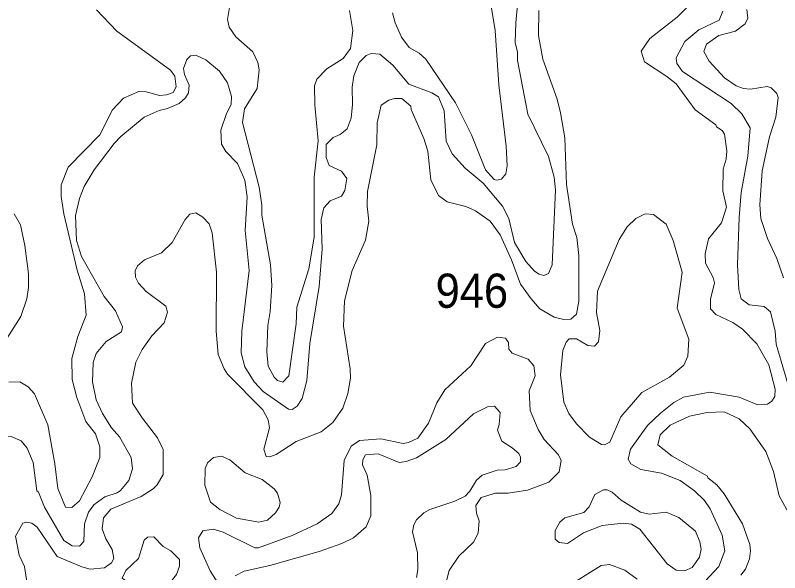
# Model space of a CAD drawing. Extents: x 763.2 to 816.8, y 7896.5 to 7952.7.
# Drawn here: x 773.811 to 777.389, y 7931.066 to 7933.674 of the extents above; entities that cross this region are included whole.
import ezdxf

# ---------------------------------------------------------------- set-up
doc = ezdxf.new("R2010")
doc.units = 0
doc.header["$LTSCALE"] = 0.064
doc.layers.add('2', color=7, linetype='Continuous', lineweight=13)
doc.layers.add('21', color=7, linetype='Continuous')

msp = doc.modelspace()

# ---------------------------------------------------------------- linework, layer by layer
at = {"layer": '2'}
for points in [[(776.0915, 7932.7815), (776.121, 7932.7225), (776.1481, 7932.6102), (776.2009, 7932.5225), (776.2414, 7932.4771), (776.263, 7932.4625), (776.2846, 7932.4569), (776.3062, 7932.4655), (776.3241, 7932.5058), (776.3388, 7932.8567), (776.3337, 7932.9159), (776.3065, 7933.0125), (776.2093, 7933.2104), (776.1613, 7933.4622), (776.1614, 7933.5008), (776.15, 7933.547), (776.1533, 7933.639), (776.1844, 7933.9769)], [(775.5773, 7933.6857), (775.5898, 7933.6377), (775.6183, 7933.5715), (775.6551, 7933.5237), (775.7012, 7933.4969), (775.7324, 7933.469), (775.8717, 7933.2642), (775.9464, 7933.1151), (776.0114, 7932.9508), (776.0527, 7932.9055), (776.0639, 7932.9018), (776.0874, 7932.9071), (776.1071, 7932.9326), (776.1138, 7932.9695), (776.109, 7933.0608), (776.0743, 7933.3491), (776.0578, 7933.6022), (776.0198, 7933.8313)], [(777.0077, 7933.7633), (776.9086, 7933.6642), (776.7805, 7933.5654), (776.7404, 7933.5066), (776.7558, 7933.4566), (776.8605, 7933.3881), (776.9042, 7933.3523), (776.9931, 7933.2308), (777.0897, 7933.1615), (777.0934, 7933.1523), (777.1193, 7933.1352), (777.1304, 7933.1171), (777.1409, 7933.0401), (777.1389, 7933.0001), (777.1243, 7932.9532), (777.1231, 7932.8521), (777.1392, 7932.776), (777.116, 7932.7034), (777.0563, 7932.6273), (777.0404, 7932.5577), (777.0423, 7932.5149), (777.0777, 7932.4466), (777.0832, 7932.4222), (777.0654, 7932.3462), (777.0655, 7932.3011), (777.0905, 7932.274), (777.1688, 7932.2364), (777.2148, 7932.2052), (777.2822, 7932.1362), (777.3378, 7932.0383), (777.3673, 7931.9241), (777.366, 7931.8909), (777.3522, 7931.8682), (777.3313, 7931.8553), (777.2824, 7931.8522), (777.1984, 7931.888), (777.0611, 7931.9108), (776.9381, 7931.8877), (776.8928, 7931.8617), (776.8307, 7931.8125), (776.7707, 7931.7544), (776.6898, 7931.6446), (776.6794, 7931.598), (776.692, 7931.5747), (776.7382, 7931.5496), (776.8358, 7931.5315), (776.9237, 7931.4977), (776.9908, 7931.4497), (777.0372, 7931.4032), (777.0628, 7931.3651), (777.1192, 7931.2411), (777.1327, 7931.1682), (777.1042, 7931.0944), (777.0387, 7931.0254)], [(773.7808, 7931.9571), (773.8319, 7931.9587), (773.8721, 7931.9357), (773.9015, 7931.9028), (773.9635, 7931.7571), (773.9966, 7931.5755), (774.0101, 7931.4598), (774.0464, 7931.3724), (774.0757, 7931.3706), (774.111, 7931.4025), (774.1718, 7931.5148), (774.2067, 7931.6049), (774.2073, 7931.6557), (774.1872, 7931.7154), (774.1411, 7931.7727), (774.0992, 7931.8858), (774.0776, 7931.9693), (774.0762, 7932.0679), (774.1037, 7932.1717), (774.1429, 7932.2704), (774.1348, 7932.3703), (774.1005, 7932.4819), (774.0381, 7932.7444), (774.0266, 7932.8258), (774.0266, 7932.8809), (774.0593, 7932.964), (774.2068, 7933.1152), (774.2666, 7933.2307), (774.3176, 7933.2863), (774.3895, 7933.3178), (774.4232, 7933.3158), (774.4861, 7933.2983), (774.5197, 7933.3015), (774.5498, 7933.3123), (774.5635, 7933.3386), (774.5573, 7933.3885), (774.5373, 7933.4166), (774.2868, 7933.6001), (774.1906, 7933.6993)], [(774.4499, 7932.1743), (774.5076, 7932.2343), (774.5244, 7932.2845), (774.5161, 7932.3133), (774.4244, 7932.3812), (774.3876, 7932.421), (774.3736, 7932.4479), (774.3718, 7932.4786), (774.3831, 7932.5021), (774.4157, 7932.5302), (774.4954, 7932.5629), (774.5458, 7932.6112), (774.6068, 7932.718), (774.6279, 7932.7439), (774.6564, 7932.7489), (774.6887, 7932.7295), (774.718, 7932.6985), (774.7327, 7932.6568), (774.7529, 7932.4715), (774.7514, 7932.1954), (774.7615, 7932.0864), (774.7885, 7932.0193), (774.8051, 7931.9955), (774.9692, 7931.8278), (774.9944, 7931.7812), (775.0009, 7931.7435), (774.9749, 7931.6447), (774.985, 7931.6093), (775.0026, 7931.6089), (775.0323, 7931.6194), (775.1258, 7931.6799), (775.2421, 7931.7251), (775.298, 7931.7694), (775.3442, 7931.8365), (775.3684, 7931.9037), (775.3807, 7931.9758), (775.3791, 7932.0205), (775.348, 7932.2191), (775.3516, 7932.3381), (775.3886, 7932.4799), (775.4504, 7932.6219), (775.4661, 7932.7108), (775.4582, 7932.7805), (775.4597, 7932.8488), (775.504, 7933.0671), (775.5048, 7933.1699), (775.5243, 7933.2525), (775.5591, 7933.277), (775.5854, 7933.2849), (775.6206, 7933.2847), (775.6618, 7933.248), (775.6636, 7933.2329), (775.7238, 7933.0974), (775.742, 7933.0375), (775.7558, 7932.904), (775.7915, 7932.8307), (775.8328, 7932.8012), (775.9205, 7932.7785), (775.9652, 7932.7593), (776.0342, 7932.7102), (776.0806, 7932.6464), (776.1339, 7932.5292), (776.176, 7932.4163), (776.2251, 7932.3472), (776.2667, 7932.3007), (776.3327, 7932.2619), (776.3786, 7932.25), (776.4112, 7932.2514), (776.438, 7932.2749), (776.449, 7932.336), (776.449, 7932.5497), (776.439, 7932.6349), (776.4184, 7932.6959), (776.3916, 7932.8823), (776.3831, 7933.1), (776.3637, 7933.217), (776.3466, 7933.2815), (776.2802, 7933.4678), (776.2601, 7933.5798), (776.2618, 7933.6957)], [(774.8152, 7933.7199), (774.804, 7933.6541), (774.8123, 7933.6175), (774.844, 7933.5726), (774.9229, 7933.5022), (774.9464, 7933.4523), (774.9532, 7933.4181), (774.944, 7933.3307), (774.8842, 7933.2367), (774.8747, 7933.1723), (774.9534, 7932.8699), (774.9648, 7932.787), (774.9649, 7932.7384), (775.006, 7932.507), (775.0126, 7932.409), (775.0044, 7932.2881), (774.993, 7932.2224), (774.9881, 7932.0986), (774.9945, 7932.0317), (775.023, 7931.9813), (775.039, 7931.9646), (775.063, 7931.9573), (775.0917, 7931.9864), (775.1259, 7932.2309), (775.1291, 7932.308), (775.1851, 7932.488), (775.2098, 7932.6365), (775.2099, 7932.9159), (775.228, 7933.0863), (775.2132, 7933.2556), (775.2118, 7933.3432), (775.2231, 7933.3753), (775.2691, 7933.4228), (775.3456, 7933.4717), (775.38, 7933.5188), (775.3907, 7933.6033), (775.3759, 7933.6961)], [(777.2344, 7933.7008), (777.2395, 7933.6595), (777.2274, 7933.6345), (777.1825, 7933.5992), (777.1045, 7933.5796), (777.0457, 7933.5379), (777.0344, 7933.5041), (777.058, 7933.4584), (777.1305, 7933.3811), (777.1847, 7933.343), (777.219, 7933.3313), (777.2528, 7933.328), (777.3297, 7933.3405), (777.3485, 7933.3343), (777.3762, 7933.3083), (777.3823, 7933.2884), (777.3708, 7933.1972), (777.3413, 7933.1051), (777.3067, 7932.9467), (777.2954, 7932.7877), (777.3002, 7932.7228), (777.3313, 7932.6299), (777.3762, 7932.5366), (777.4069, 7932.4459)], [(777.1231, 7933.6923), (777.1054, 7933.6513)], [(777.1054, 7933.6513), (777.0106, 7933.605), (776.9454, 7933.5512), (776.9044, 7933.474), (776.9072, 7933.4476), (776.9334, 7933.4104)], [(774.1328, 7931.2122), (774.1351, 7931.2948), (774.1542, 7931.3493), (774.1795, 7931.3834), (774.2298, 7931.4209), (774.2881, 7931.439), (774.3044, 7931.45), (774.3434, 7931.4979), (774.3601, 7931.5518), (774.3531, 7931.6051), (774.2985, 7931.701), (774.2618, 7931.7439), (774.2193, 7931.8103), (774.1898, 7931.8752), (774.1729, 7931.9594), (774.1761, 7932.05), (774.1896, 7932.0908), (774.237, 7932.1477), (774.309, 7932.1924), (774.3123, 7932.2165), (774.28, 7932.2912), (774.2273, 7932.3581), (774.1209, 7932.5457), (774.0972, 7932.6201), (774.0923, 7932.7371), (774.1115, 7932.8167), (774.1339, 7932.8731), (774.1802, 7932.9502), (774.2735, 7933.0735), (774.3055, 7933.1069), (774.415, 7933.1966), (774.485, 7933.2291), (774.5235, 7933.2377), (774.5782, 7933.2617), (774.6077, 7933.2877), (774.6214, 7933.3114), (774.6247, 7933.3471), (774.603, 7933.3966), (774.5988, 7933.4247), (774.6134, 7933.4673), (774.6315, 7933.4838), (774.6561, 7933.4879), (774.7031, 7933.466), (774.7671, 7933.4121), (774.8051, 7933.3578), (774.8235, 7933.2939), (774.8221, 7933.2568), (774.7991, 7933.2144), (774.773, 7933.1361), (774.7761, 7933.0708), (774.7973, 7933.0373), (774.8516, 7932.9806), (774.8859, 7932.9027), (774.8958, 7932.8239), (774.8878, 7932.6673), (774.9058, 7932.4803), (774.8714, 7932.1954), (774.8678, 7932.0951), (774.8861, 7932.0285), (774.9295, 7931.9594), (774.9718, 7931.9145), (775.0892, 7931.8306), (775.1073, 7931.8291), (775.1302, 7931.8456), (775.1539, 7931.8811), (775.1751, 7931.9647), (775.19, 7932.1381), (775.2327, 7932.4044), (775.2476, 7932.5792), (775.2429, 7932.7187), (775.256, 7932.7737), (775.2857, 7932.8054), (775.3376, 7932.8283), (775.3541, 7932.8539), (775.3625, 7932.91), (775.3387, 7932.9439), (775.2795, 7932.971), (775.2658, 7933.0077), (775.2658, 7933.0687), (775.2983, 7933.1014), (775.3315, 7933.1158), (775.3648, 7933.1418), (775.3826, 7933.1927), (775.3889, 7933.2557), (775.3874, 7933.3374), (775.3959, 7933.3902), (775.4199, 7933.4536), (775.4533, 7933.4856), (775.4775, 7933.4953), (775.518, 7933.4919), (775.5776, 7933.4399), (775.6536, 7933.3508), (775.761, 7933.3109), (775.792, 7933.2922), (775.8185, 7933.2273)], [(776.9334, 7933.4104), (777.1622, 7933.2603), (777.2119, 7933.212), (777.2509, 7933.1478), (777.2396, 7933.0153), (777.2085, 7932.8443), (777.1985, 7932.7285), (777.1918, 7932.506), (777.1971, 7932.3912), (777.2083, 7932.3477), (777.2452, 7932.3188), (777.3158, 7932.3121), (777.3459, 7932.286), (777.3675, 7932.1961), (777.3729, 7932.1356), (777.4583, 7931.8431)], [(775.8185, 7933.2273), (775.8275, 7933.0846), (775.856, 7933.0253), (775.9166, 7932.958), (776.0015, 7932.8877), (776.0915, 7932.7815)], [(773.8063, 7932.7452), (773.835, 7932.6929), (773.8554, 7932.5971), (773.8737, 7932.4643), (773.8737, 7932.3999), (773.8654, 7932.3467), (773.8378, 7932.265), (773.719, 7932.0807)], [(774.405, 7931.7901), (774.3605, 7931.8595), (774.3553, 7931.9521), (774.3747, 7932.0508), (774.405, 7932.1109), (774.4499, 7932.1743)], [(776.2449, 7931.9877), (776.2382, 7932.0342), (776.2111, 7932.0643), (776.1364, 7932.0924), (776.1205, 7932.1124), (776.1201, 7932.1426), (776.1052, 7932.1638), (776.068, 7932.1672), (776.0121, 7932.1376), (775.9434, 7932.0332), (775.8214, 7931.9223), (775.7841, 7931.8615), (775.7459, 7931.7658), (775.6946, 7931.6947), (775.651, 7931.6748), (775.6273, 7931.6712), (775.5221, 7931.6924), (775.423, 7931.6838), (775.3834, 7931.6587), (775.3498, 7931.5913), (775.338, 7931.4303), (775.3253, 7931.3883), (775.2925, 7931.343), (775.2246, 7931.2948), (775.1075, 7931.2405), (774.9496, 7931.183), (774.9328, 7931.1818), (774.7842, 7931.2553), (774.7379, 7931.2699), (774.6884, 7931.2623), (774.6693, 7931.229), (774.6751, 7931.1819), (774.7235, 7931.0746), (774.7963, 7930.959)], [(776.3537, 7931.6179), (776.2861, 7931.6899), (776.2581, 7931.7359), (776.2212, 7931.8248), (776.217, 7931.9168), (776.2449, 7931.9877)], [(775.6891, 7931.0429), (775.6949, 7931.08), (775.6931, 7931.1586), (775.6701, 7931.2579), (775.6767, 7931.2907), (775.6893, 7931.3135), (775.7237, 7931.3468), (775.7516, 7931.3618), (775.8678, 7931.4002), (775.917, 7931.4234), (775.9391, 7931.4471), (775.9701, 7931.4997), (775.9961, 7931.523), (776.067, 7931.5459), (776.1037, 7931.5468), (776.1551, 7931.5623), (776.1757, 7931.5852), (776.1761, 7931.6069), (776.1675, 7931.624), (776.1373, 7931.6508), (776.0876, 7931.6809), (776.0679, 7931.7331), (776.076, 7931.7589), (776.0808, 7931.8156), (776.0538, 7931.8452), (776.0213, 7931.8418), (775.9554, 7931.8087), (775.8261, 7931.6893), (775.6884, 7931.6033), (775.6404, 7931.5857), (775.6084, 7931.5824), (775.5097, 7931.6216), (775.4502, 7931.6182), (775.4386, 7931.5945), (775.4367, 7931.5703), (775.458, 7931.5224), (775.4759, 7931.4276), (775.4745, 7931.3323), (775.4528, 7931.2814), (775.3939, 7931.2291), (775.3389, 7931.202), (775.2336, 7931.1652), (775.0026, 7931.1001), (774.8823, 7931.0739), (774.8402, 7931.0514)], [(777.3237, 7931.6338), (777.2493, 7931.7385), (777.199, 7931.7857), (777.1287, 7931.8188), (777.0496, 7931.8155), (776.967, 7931.7988), (776.8758, 7931.7562), (776.8295, 7931.7118), (776.8192, 7931.6649), (776.8852, 7931.6116), (777.0502, 7931.5178), (777.0532, 7931.5094), (777.0953, 7931.4767), (777.129, 7931.435), (777.2144, 7931.2954), (777.2487, 7931.1984), (777.2527, 7931.1691), (777.2475, 7931.1306), (777.2282, 7931.0819), (777.2072, 7931.0543)], [(773.8703, 7930.9939), (773.8539, 7931.0951), (773.8293, 7931.1476), (773.8115, 7931.2364), (773.8469, 7931.2986), (773.8632, 7931.3026), (773.8894, 7931.298), (773.9141, 7931.2791), (774.0078, 7931.1418), (774.123, 7931.0935), (774.1623, 7931.0833), (774.2284, 7931.0883), (774.2622, 7931.1115), (774.2729, 7931.1329), (774.2641, 7931.174), (774.2347, 7931.2239), (774.2175, 7931.2716), (774.2244, 7931.3229), (774.2586, 7931.3631), (774.4007, 7931.4227), (774.456, 7931.4583), (774.4756, 7931.4778), (774.5029, 7931.5254), (774.5028, 7931.642), (774.4776, 7931.6971), (774.405, 7931.7901)], [(773.6516, 7931.05), (773.6421, 7931.1469), (773.6689, 7931.293), (773.6715, 7931.3552), (773.6571, 7931.4102), (773.6101, 7931.5152), (773.6058, 7931.5367), (773.6164, 7931.5981), (773.6601, 7931.6544), (773.7097, 7931.6869), (773.7467, 7931.7009), (773.7927, 7931.7039), (773.8391, 7931.6824), (773.8667, 7931.6486), (773.895, 7931.5823), (773.9114, 7931.4487), (773.9198, 7931.4435)], [(775.8065, 7930.9358), (775.8417, 7931.0759), (775.887, 7931.1436), (775.9555, 7931.2088), (775.977, 7931.2514), (775.9822, 7931.3083), (775.9692, 7931.3442), (775.9662, 7931.38), (775.9918, 7931.4174), (776.0586, 7931.4377), (776.1185, 7931.4379), (776.2084, 7931.4525), (776.3077, 7931.4889), (776.3564, 7931.5375), (776.3665, 7931.5915), (776.3537, 7931.6179)], [(777.5368, 7931.2257), (777.4954, 7931.2968), (777.4203, 7931.3639), (777.3868, 7931.4253), (777.3598, 7931.5399), (777.3237, 7931.6338)], [(773.9198, 7931.4435), (773.948, 7931.3733), (774.039, 7931.2162), (774.0768, 7931.1913), (774.1119, 7931.1899), (774.1328, 7931.2122)], [(776.7223, 7931.0362), (776.6642, 7931.0778), (776.5918, 7931.1038), (776.5526, 7931.0991), (776.4286, 7931.0217)]]:
    msp.add_lwpolyline(points, dxfattribs=at)
for points in [[(776.9092, 7932.3039), (776.9321, 7932.4721), (776.8909, 7932.62), (776.8569, 7932.6972), (776.7988, 7932.7419), (776.759, 7932.7444), (776.7163, 7932.723), (776.6756, 7932.6835), (776.6378, 7932.6253), (776.5362, 7932.3827), (776.5312, 7932.2837), (776.5476, 7932.1994), (776.5405, 7932.146), (776.5224, 7932.1266), (776.4908, 7932.1283), (776.438, 7932.1602), (776.4038, 7932.1607), (776.3889, 7932.1439), (776.3734, 7932.106), (776.3636, 7931.9916), (776.3786, 7931.8644), (776.4017, 7931.8103), (776.4386, 7931.762), (776.4984, 7931.7007), (776.5542, 7931.6664), (776.5682, 7931.665), (776.5944, 7931.6775), (776.6446, 7931.7954), (776.7432, 7931.9093), (776.8736, 7931.9804), (776.9394, 7932.0366), (776.9588, 7932.0784), (776.9628, 7932.1581)], [(774.7765, 7931.6116), (774.816, 7931.5934), (774.8878, 7931.5331), (774.9666, 7931.5018), (775.0235, 7931.4579), (775.0389, 7931.4377), (775.0502, 7931.3948), (775.0467, 7931.373), (775.0286, 7931.3455), (774.9911, 7931.3118), (774.9508, 7931.3031), (774.8464, 7931.3206), (774.7682, 7931.3613), (774.7248, 7931.3957), (774.6987, 7931.4762), (774.7004, 7931.5537), (774.7104, 7931.5807), (774.7393, 7931.6048)], [(776.9164, 7931.3239), (776.8573, 7931.3487), (776.7777, 7931.3392), (776.7376, 7931.3494), (776.647, 7931.4052), (776.6044, 7931.4429), (776.5813, 7931.4539), (776.5636, 7931.454), (776.5234, 7931.4327), (776.4968, 7931.3744), (776.4715, 7931.3473), (776.3835, 7931.3225), (776.3595, 7931.302), (776.3379, 7931.2641), (776.3377, 7931.2232), (776.3571, 7931.2078), (776.3954, 7931.2025), (776.4709, 7931.253), (776.5575, 7931.2865), (776.6561, 7931.298), (776.6949, 7931.2932), (776.7344, 7931.2705), (776.8616, 7931.1075), (776.9049, 7931.0778), (776.944, 7931.0746), (776.9789, 7931.0902), (777.0132, 7931.1384), (777.0209, 7931.1764), (777.015, 7931.2105), (776.995, 7931.2607)], [(774.5386, 7931.168), (774.5037, 7931.1889), (774.4599, 7931.2346), (774.4306, 7931.2319), (774.4141, 7931.218), (774.3876, 7931.1333), (774.3279, 7931.0767), (774.3115, 7931.0402), (774.3415, 7931.0202), (774.4516, 7931.002), (774.5124, 7931.009), (774.5417, 7931.0283), (774.5663, 7931.0571), (774.5803, 7931.0961), (774.5802, 7931.128)]]:
    msp.add_lwpolyline(points, close=True, dxfattribs=at)

# ---------------------------------------------------------------- texts
at = {"layer": '21', "width": 0.95}
msp.add_text('946', height=0.16, dxfattribs=at).set_placement((775.7785, 7932.3052))

doc.saveas('drawing.dxf')
